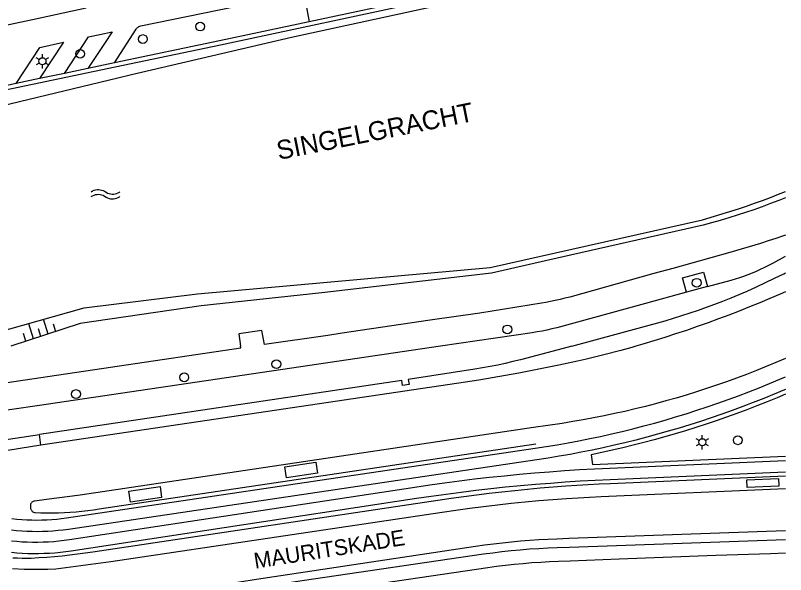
# Model space of a CAD drawing. Extents: x 122462 to 123306, y 485548 to 486417.
# Drawn here: x 123208.5 to 123306, y 486221.1 to 486291.9 of the extents above; entities that cross this region are included whole.
import ezdxf

# ---------------------------------------------------------------- set-up
doc = ezdxf.new("R2010")
doc.units = 0
for name, color, linetype in [('Level 15', 7, 'Continuous'), ('Level 17', 7, 'Continuous'), ('Level 37', 7, 'Continuous'), ('Level 44', 7, 'Continuous'), ('Level 50', 7, 'Continuous'), ('Level 53', 7, 'Continuous'), ('Level 55', 7, 'Continuous'), ('Level 57', 7, 'Continuous'), ('N-WE-GR-BOOM_DOORWORTELBARE RUIMTE-G', 7, 'Continuous'), ('N-WE-GR-BOOM_STAM-G', 7, 'Continuous')]:
    doc.layers.add(name, color=color, linetype=linetype)

msp = doc.modelspace()

# ---------------------------------------------------------------- linework, layer by layer
at = {"layer": 'Level 15'}
for p, q in [((123255.224, 486293.145), (123245.673, 486291.114)), ((123221.011, 486285.903), (123217.629, 486285.193)), ((123214.679, 486284.573), (123211.544, 486283.915)), ((123217.629, 486285.193), (123214.679, 486284.573)), ((123211.544, 486283.915), (123208.555, 486283.287)), ((123208.555, 486283.287), (123205.46, 486282.637))]:
    msp.add_line(p, q, dxfattribs=at)
for points in [[(123202.738, 486281.554), (123221.109, 486285.413), (123234.443, 486288.214), (123260.929, 486293.848)], [(123245.673, 486291.114), (123234.34, 486288.703), (123221.011, 486285.903)], [(123199.943, 486250), (123217.178, 486254.867), (123231.552, 486256.632), (123268.592, 486259.996), (123295.492, 486266.036), (123300.069, 486267.429), (123301.084, 486267.769), (123302.095, 486268.121), (123303.101, 486268.486), (123304.103, 486268.864), (123305.1, 486269.255), (123306.018, 486269.628)], [(123306.018, 486268.823), (123305.164, 486268.479), (123304.117, 486268.074), (123303.065, 486267.682), (123302.008, 486267.305), (123300.946, 486266.941), (123299.88, 486266.592), (123298.809, 486266.257), (123297.733, 486265.935), (123296.654, 486265.629), (123295.57, 486265.336), (123276.532, 486261.019), (123268.767, 486259.258), (123247.287, 486256.753), (123232.017, 486255.1), (123216.684, 486252.875), (123207.886, 486250)]]:
    msp.add_lwpolyline(points, dxfattribs=at)
at = {"layer": 'Level 17'}
for p, q in [((123296.12, 486257.559), (123293.479, 486256.83)), ((123205.251, 486237.881), (123211.531, 486238.805)), ((123211.697, 486237.459), (123211.531, 486238.805)), ((123211.697, 486237.459), (123205.547, 486236.461))]:
    msp.add_line(p, q, dxfattribs=at)
for points in [[(123267.578, 486294.399), (123243.448, 486289.128), (123223.187, 486284.374), (123221.447, 486283.958), (123203.357, 486279.628), (123189.379, 486276.379), (123181.531, 486274.404)], [(123221.011, 486285.903), (123223.748, 486290.187), (123223.826, 486290.286), (123223.917, 486290.375), (123224.017, 486290.451), (123224.127, 486290.514), (123224.243, 486290.563), (123224.365, 486290.597), (123243.983, 486294.679), (123244.104, 486294.697), (123244.227, 486294.699), (123244.349, 486294.687), (123244.469, 486294.659), (123244.584, 486294.618), (123244.693, 486294.562), (123244.795, 486294.493), (123244.888, 486294.413), (123244.97, 486294.322), (123245.04, 486294.221), (123245.097, 486294.113), (123245.141, 486293.998), (123245.17, 486293.879), (123245.673, 486291.114)], [(123217.427, 486292.858), (123210.645, 486291.371), (123201.207, 486289.384)], [(123214.679, 486284.573), (123217.722, 486289.204), (123219.15, 486289.515), (123220.73, 486289.859), (123219.74, 486288.37), (123217.629, 486285.193)], [(123208.555, 486283.287), (123211.561, 486287.872), (123214.545, 486288.545), (123211.544, 486283.915)], [(123306.018, 486264.071), (123305.744, 486263.975), (123304.78, 486263.651), (123303.813, 486263.337), (123302.842, 486263.034), (123298.971, 486261.877), (123296.569, 486261.19), (123294.162, 486260.518), (123291.752, 486259.861), (123289.337, 486259.218), (123278.673, 486256.235), (123278.063, 486256.075), (123277.45, 486255.927), (123276.834, 486255.789), (123276.254, 486255.67), (123275.672, 486255.561), (123275.088, 486255.461), (123267.301, 486254.203), (123260.99, 486253.293), (123249.851, 486251.643), (123248.061, 486251.353), (123240.007, 486250.203), (123239.689, 486251.996), (123236.769, 486251.552), (123236.984, 486250)], [(123296.12, 486257.559), (123299.11, 486258.384), (123299.658, 486258.543), (123300.202, 486258.714), (123300.741, 486258.898), (123301.277, 486259.095), (123301.807, 486259.303), (123302.333, 486259.524), (123302.854, 486259.756), (123303.369, 486260.001), (123303.879, 486260.257), (123304.382, 486260.525), (123306.018, 486261.404)], [(123278.94, 486250), (123290.77, 486253.238), (123291.829, 486253.55), (123292.884, 486253.876), (123293.934, 486254.216), (123294.98, 486254.571), (123296.021, 486254.939), (123297.057, 486255.322), (123298.087, 486255.718), (123299.113, 486256.128), (123300.132, 486256.552), (123301.146, 486256.989), (123302.313, 486257.519), (123303.474, 486258.062), (123304.629, 486258.619), (123305.777, 486259.19), (123306.018, 486259.313)], [(123293.479, 486256.83), (123292.973, 486258.662), (123295.614, 486259.391), (123296.12, 486257.559)], [(123293.479, 486256.83), (123288.291, 486255.398), (123277.034, 486252.345), (123276.415, 486252.192), (123275.794, 486252.052), (123275.169, 486251.926), (123274.542, 486251.813), (123273.913, 486251.713), (123262.304, 486250)], [(123306.018, 486256.91), (123305.325, 486256.605), (123304.035, 486256.05), (123302.74, 486255.508), (123301.44, 486254.978), (123300.135, 486254.459), (123298.826, 486253.953), (123297.512, 486253.459), (123296.193, 486252.977), (123294.829, 486252.489), (123293.46, 486252.014), (123292.086, 486251.554), (123290.707, 486251.107), (123289.325, 486250.674), (123287.937, 486250.255), (123287.061, 486250)], [(123196.383, 486248.333), (123202.219, 486244.733), (123202.048, 486245.896), (123203.805, 486246.154), (123203.989, 486244.9), (123237.015, 486249.78), (123236.984, 486250)], [(123262.304, 486250), (123211.225, 486242.463), (123202.436, 486241.166)], [(123278.94, 486250), (123278.936, 486249.999), (123277.197, 486249.525), (123272.436, 486248.283), (123271.479, 486248.046), (123270.518, 486247.825), (123269.553, 486247.618), (123268.586, 486247.428), (123267.615, 486247.253), (123266.642, 486247.094), (123258.222, 486245.795), (123258.329, 486245.151), (123257.504, 486245.029), (123257.411, 486245.66), (123211.531, 486238.805)], [(123287.061, 486250), (123286.546, 486249.85), (123285.151, 486249.459), (123282.982, 486248.901), (123280.815, 486248.375), (123279.648, 486248.109), (123278.479, 486247.85), (123277.308, 486247.598), (123275.626, 486247.249), (123273.941, 486246.914), (123272.252, 486246.593), (123270.561, 486246.287), (123268.868, 486245.996), (123267.172, 486245.719), (123265.474, 486245.456), (123211.697, 486237.459)], [(123306.018, 486248.454), (123304.8, 486247.931), (123303.559, 486247.415), (123302.313, 486246.914), (123301.061, 486246.427), (123299.803, 486245.955), (123298.54, 486245.498), (123297.272, 486245.055), (123295.998, 486244.628), (123294.72, 486244.215), (123293.437, 486243.817), (123292.149, 486243.434), (123290.857, 486243.066), (123289.561, 486242.714), (123288.261, 486242.376), (123286.957, 486242.054), (123285.649, 486241.747), (123284.337, 486241.455), (123283.023, 486241.179), (123281.705, 486240.918), (123280.384, 486240.672), (123279.061, 486240.442), (123277.735, 486240.227), (123274.092, 486239.681), (123216.685, 486231.116), (123212.403, 486230.573), (123210.891, 486230.38), (123210.799, 486230.361), (123210.711, 486230.327), (123210.629, 486230.281), (123210.556, 486230.222), (123210.492, 486230.152), (123210.441, 486230.073), (123210.402, 486229.987), (123210.378, 486229.897), (123210.367, 486229.803), (123210.372, 486229.709), (123210.404, 486229.454), (123210.422, 486229.367), (123210.452, 486229.284), (123210.494, 486229.207), (123210.547, 486229.136), (123210.616, 486229.068), (123210.696, 486229.013), (123210.783, 486228.971), (123210.876, 486228.943), (123210.972, 486228.931), (123211.713, 486228.904), (123212.454, 486228.89), (123213.196, 486228.89), (123213.937, 486228.904), (123214.679, 486228.931), (123215.419, 486228.972), (123216.158, 486229.026), (123216.897, 486229.094), (123217.634, 486229.176), (123218.369, 486229.271), (123219.103, 486229.379), (123274.396, 486237.642)], [(123306.018, 486243.918), (123304.933, 486243.46), (123303.665, 486242.941), (123302.391, 486242.436), (123301.112, 486241.944), (123299.828, 486241.466), (123298.539, 486241.002), (123297.245, 486240.552), (123295.946, 486240.115), (123294.643, 486239.692), (123293.335, 486239.284), (123292.023, 486238.889), (123290.706, 486238.509), (123289.386, 486238.142), (123288.062, 486237.79), (123286.734, 486237.452), (123285.403, 486237.128), (123284.068, 486236.818), (123282.73, 486236.523), (123281.389, 486236.242), (123281.581, 486235.02), (123306.018, 486236.083)], [(123208.161, 486223.193), (123208.738, 486223.163), (123209.316, 486223.147), (123209.893, 486223.145), (123210.471, 486223.156), (123211.453, 486223.208), (123212.435, 486223.273), (123213.415, 486223.353), (123214.394, 486223.446), (123215.372, 486223.553), (123216.348, 486223.674), (123217.323, 486223.809), (123218.295, 486223.958), (123263.652, 486230.727), (123265.262, 486230.954), (123266.873, 486231.168), (123268.486, 486231.368), (123270.101, 486231.556), (123271.717, 486231.73), (123273.334, 486231.891), (123274.953, 486232.04), (123276.573, 486232.174), (123278.194, 486232.296), (123279.593, 486232.391), (123280.993, 486232.475), (123282.393, 486232.55), (123283.794, 486232.615), (123306.018, 486233.569)], [(123306.018, 486231.92), (123282.659, 486230.917), (123281.201, 486230.843), (123279.744, 486230.759), (123278.288, 486230.663), (123276.531, 486230.534), (123274.774, 486230.39), (123273.019, 486230.23), (123271.266, 486230.054), (123269.514, 486229.863), (123267.764, 486229.657), (123266.015, 486229.435), (123264.269, 486229.198), (123262.525, 486228.946), (123220.568, 486222.682), (123213.594, 486221.755), (123212.593, 486221.716), (123209.586, 486221.698)], [(123232.57, 486219.45), (123239.014, 486220.462), (123266.751, 486224.649), (123267.89, 486224.814), (123269.031, 486224.964), (123270.173, 486225.1), (123271.318, 486225.221), (123272.463, 486225.328), (123273.61, 486225.419), (123274.758, 486225.497), (123275.907, 486225.559), (123277.057, 486225.607), (123278.577, 486225.661), (123306.018, 486226.629)], [(123306.018, 486225.477), (123278.644, 486224.512), (123277.098, 486224.458), (123275.926, 486224.409), (123274.755, 486224.344), (123273.585, 486224.264), (123272.417, 486224.169), (123271.249, 486224.058), (123270.083, 486223.932), (123268.919, 486223.791), (123267.757, 486223.634), (123244.786, 486220.259), (123231.72, 486218.282)], [(123306.018, 486223.76), (123304.1, 486223.689), (123297.18, 486223.479), (123284.93, 486223.019), (123278.744, 486222.78), (123277.252, 486222.722), (123276.13, 486222.672), (123275.009, 486222.607), (123273.888, 486222.528), (123272.769, 486222.435), (123271.651, 486222.328), (123270.534, 486222.207), (123269.419, 486222.071), (123268.306, 486221.922), (123245.027, 486218.485), (123230.225, 486216.266)], [(123209.586, 486221.698), (123208.095, 486221.781)]]:
    msp.add_lwpolyline(points, dxfattribs=at)
at = {"layer": 'Level 37'}
for points in [[(123208.006, 486228.165), (123208.637, 486228.096), (123209.269, 486228.043), (123209.902, 486228.005), (123210.535, 486227.982), (123211.17, 486227.975), (123211.804, 486227.984), (123212.437, 486228.007), (123213.07, 486228.047), (123213.702, 486228.101), (123214.333, 486228.172), (123214.961, 486228.257), (123274.308, 486237.067), (123275.695, 486237.281), (123277.079, 486237.51), (123278.46, 486237.754), (123279.839, 486238.014), (123281.215, 486238.289), (123282.588, 486238.58), (123283.957, 486238.886), (123285.323, 486239.207), (123286.685, 486239.543), (123288.043, 486239.894), (123289.397, 486240.261), (123290.748, 486240.642), (123292.093, 486241.039), (123293.435, 486241.45), (123294.771, 486241.877), (123296.103, 486242.318), (123297.43, 486242.774), (123298.752, 486243.245), (123300.068, 486243.731), (123301.379, 486244.231), (123302.684, 486244.745), (123303.984, 486245.275), (123305.277, 486245.818), (123306.018, 486246.139)], [(123306.018, 486244.527), (123305.866, 486244.461), (123304.557, 486243.91), (123303.242, 486243.375), (123301.921, 486242.854), (123300.595, 486242.347), (123299.263, 486241.856), (123297.925, 486241.379), (123296.582, 486240.918), (123295.235, 486240.471), (123293.882, 486240.04), (123292.524, 486239.623), (123291.162, 486239.222), (123289.796, 486238.835), (123288.425, 486238.464), (123287.051, 486238.109), (123285.672, 486237.768), (123284.29, 486237.444), (123282.904, 486237.134), (123281.515, 486236.84), (123280.123, 486236.561), (123278.727, 486236.298), (123277.329, 486236.051), (123275.928, 486235.819), (123274.525, 486235.603), (123215.179, 486226.794), (123214.529, 486226.705), (123213.876, 486226.632), (123213.223, 486226.575), (123212.568, 486226.533), (123211.912, 486226.506), (123211.255, 486226.496), (123210.599, 486226.501), (123209.943, 486226.522), (123209.288, 486226.558), (123208.633, 486226.61), (123207.981, 486226.678)], [(123207.969, 486225.339), (123208.636, 486225.275), (123209.305, 486225.226), (123209.975, 486225.194), (123210.645, 486225.177), (123211.315, 486225.176), (123211.985, 486225.19), (123212.655, 486225.221), (123213.324, 486225.267), (123213.991, 486225.328), (123214.657, 486225.406), (123215.321, 486225.499), (123259.053, 486232.153), (123260.941, 486232.432), (123262.832, 486232.695), (123264.725, 486232.943), (123266.619, 486233.175), (123268.516, 486233.391), (123270.414, 486233.592), (123272.314, 486233.776), (123274.215, 486233.945), (123276.118, 486234.099), (123278.022, 486234.236), (123279.926, 486234.358), (123281.832, 486234.464), (123283.739, 486234.554), (123306.018, 486235.514)], [(123306.018, 486234.033), (123283.803, 486233.076), (123281.908, 486232.986), (123280.015, 486232.881), (123278.122, 486232.76), (123276.23, 486232.623), (123274.34, 486232.471), (123272.451, 486232.303), (123270.563, 486232.119), (123268.677, 486231.92), (123266.793, 486231.705), (123264.91, 486231.474), (123263.03, 486231.228), (123261.151, 486230.966), (123259.275, 486230.689), (123215.544, 486224.035), (123214.86, 486223.939), (123214.173, 486223.859), (123213.485, 486223.794), (123212.796, 486223.746), (123212.106, 486223.713), (123211.415, 486223.696), (123210.724, 486223.695), (123210.033, 486223.71), (123209.342, 486223.741), (123208.653, 486223.788), (123207.965, 486223.851)]]:
    msp.add_lwpolyline(points, dxfattribs=at)
at = {"layer": 'Level 44'}
for points in [[(123242.798, 486233.324), (123242.59, 486234.709), (123246.531, 486235.3), (123246.739, 486233.915), (123242.798, 486233.324)], [(123301.165, 486232.079), (123301.121, 486233.069), (123305.131, 486233.249), (123305.175, 486232.259), (123301.165, 486232.079)], [(123223.057, 486230.231), (123222.849, 486231.616), (123226.79, 486232.207), (123226.998, 486230.822), (123223.057, 486230.231)]]:
    msp.add_lwpolyline(points, dxfattribs=at)
at = {"layer": 'Level 50'}
for p, q in [((123211.505, 486286.339), (123211.115, 486286.564)), ((123211.895, 486286.564), (123211.895, 486287.014)), ((123212.674, 486286.564), (123212.284, 486286.339)), ((123211.505, 486285.889), (123211.115, 486285.664)), ((123211.895, 486285.214), (123211.895, 486285.664)), ((123212.674, 486285.664), (123212.284, 486285.889)), ((123295.47, 486238.279), (123295.47, 486238.729)), ((123295.08, 486238.054), (123294.69, 486238.279)), ((123296.249, 486238.279), (123295.859, 486238.054)), ((123295.08, 486237.604), (123294.69, 486237.379)), ((123295.47, 486236.929), (123295.47, 486237.379)), ((123296.249, 486237.379), (123295.859, 486237.604))]:
    msp.add_line(p, q, dxfattribs=at)
for centre in [(123211.895, 486286.114), (123295.47, 486237.829)]:
    msp.add_circle(centre, 0.45, dxfattribs=at)
at = {"layer": 'Level 53'}
for centre in [(123231.871, 486290.51), (123224.623, 486288.925), (123216.681, 486287.055), (123294.763, 486258.04), (123270.785, 486252.127), (123241.53, 486247.723), (123229.855, 486246.054), (123216.144, 486243.935), (123299.963, 486238.083)]:
    msp.add_circle(centre, 0.56, dxfattribs=at)
at = {"layer": 'Level 55'}
for points in [[(123218.051, 486269.564), (123218.241, 486269.678), (123218.431, 486269.759), (123218.621, 486269.814), (123218.811, 486269.844), (123219.001, 486269.851), (123219.191, 486269.834), (123219.381, 486269.794), (123219.571, 486269.728), (123219.761, 486269.633), (123219.951, 486269.51), (123220.141, 486269.412), (123220.331, 486269.342), (123220.521, 486269.299), (123220.711, 486269.279), (123220.901, 486269.281), (123221.091, 486269.306), (123221.281, 486269.356), (123221.471, 486269.432), (123221.661, 486269.538), (123221.696, 486269.562)], [(123218.051, 486268.964), (123218.241, 486269.078), (123218.431, 486269.159), (123218.621, 486269.214), (123218.811, 486269.244), (123219.001, 486269.251), (123219.191, 486269.234), (123219.381, 486269.194), (123219.571, 486269.128), (123219.761, 486269.033), (123219.951, 486268.91), (123220.141, 486268.812), (123220.331, 486268.742), (123220.521, 486268.699), (123220.711, 486268.679), (123220.901, 486268.681), (123221.091, 486268.706), (123221.281, 486268.756), (123221.471, 486268.832), (123221.661, 486268.938), (123221.696, 486268.962)]]:
    msp.add_lwpolyline(points, dxfattribs=at)
at = {"layer": 'Level 57'}
for p, q in [((123212.634, 486251.539), (123212.043, 486253.424)), ((123210.752, 486250.949), (123210.161, 486252.834)), ((123213.575, 486251.834), (123213.279, 486252.776)), ((123209.811, 486250.654), (123209.515, 486251.596)), ((123211.693, 486251.244), (123211.397, 486252.186))]:
    msp.add_line(p, q, dxfattribs=at)

# ---------------------------------------------------------------- texts
at = {"layer": 'N-WE-GR-BOOM_DOORWORTELBARE RUIMTE-G'}
msp.add_text('MAURITSKADE', height=2, rotation=8.98662, dxfattribs=at).set_placement((123238.84, 486221.8))
at = {"layer": 'N-WE-GR-BOOM_STAM-G'}
msp.add_text('SINGELGRACHT', height=2.4, rotation=11.30993, dxfattribs=at).set_placement((123241.819, 486273.6))

doc.saveas('drawing.dxf')
